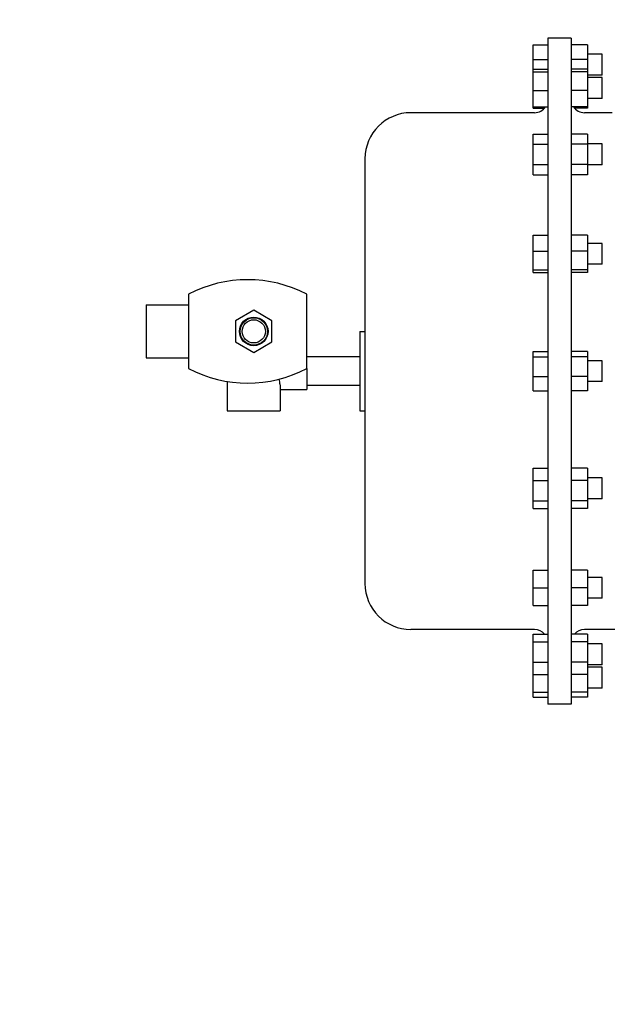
# Model space of a CAD drawing. Header units: inches. Extents: x 24 to 1128, y -69 to 748.
# Tile 300 of 656: x 359 to 370, y 614 to 633. Entities that reach past the tile are written whole.
import ezdxf

# ---------------------------------------------------------------- set-up
doc = ezdxf.new("R2010")
doc.units = ezdxf.units.IN
doc.header["$LTSCALE"] = 32
doc.header["$MEASUREMENT"] = 0
doc.layers.add('Dimension (ANSI)', color=7, linetype='Continuous', lineweight=25)
doc.layers.add('Visible (ANSI)', color=7, linetype='Continuous', lineweight=30)
doc.styles.add('Note Text (ANSI)', font='tahoma.ttf')
doc.dimstyles.new('SB Fraction-16 (ANSI)', dxfattribs={"dimscale": 32, "dimtxt": 0.125, "dimasz": 0.098425, "dimexe": 0.125, "dimexo": 0.0625, "dimgap": 0.031496, "dimtad": 0, "dimtih": 1, "dimtoh": 1, "dimdec": 4, "dimrnd": 1e-08, "dimzin": 0, "dimdsep": 46, "dimlunit": 5, "dimtxsty": 'Note Text (ANSI)', "dimcen": 0.09, "dimdle": 0.393701, "dimclrd": 256, "dimclre": 256, "dimclrt": 256, "dimadec": 0, "dimazin": 3, "dimtfac": 0.96, "dimtofl": 0, "dimtmove": 0, "dimatfit": 3, "dimfxl": 1, "dimfrac": 2, "dimtolj": 1, "dimtzin": 12, "dimlwd": -1, "dimlwe": -1, "dimarcsym": 0})

# ---------------------------------------------------------------- blocks, each defined once
blk = doc.blocks.new('*D18')
at = {"layer": 'Defpoints', "color": 0, "transparency": 16777216}
for p in [(496.281, 687.669), (344.474, 549.669), (496.281, 549.669)]:
    blk.add_point(p, dxfattribs=at)
at = {"layer": 'Dimension (ANSI)', "transparency": 16777216}
for p, q in [((494.281, 687.669), (340.474, 687.669)), ((344.474, 684.519), (344.474, 621.768)), ((344.474, 552.818), (344.474, 615.569)), ((494.281, 549.669), (340.474, 549.669))]:
    blk.add_line(p, q, dxfattribs=at)
for points in [[(343.949, 684.519), (344.999, 684.519), (344.474, 687.669)], [(343.949, 552.818), (344.999, 552.818), (344.474, 549.669)]]:
    blk.add_solid(points, dxfattribs=at)
at = {"layer": 'Dimension (ANSI)', "transparency": 16777216, "insert": (340.372, 620.76), "char_height": 4, "attachment_point": 1, "style": 'Note Text (ANSI)'}
blk.add_mtext('\\A1;138', dxfattribs=at)

msp = doc.modelspace()

# ---------------------------------------------------------------- linework, layer by layer
at = {"layer": 'Visible (ANSI)'}
for p, q in [((368.66163, 632.27953), (368.66163, 619.71753)), ((369.10463, 632.27953), (368.66163, 632.27953)), ((369.10463, 632.27953), (369.10463, 619.71753)), ((368.38563, 631.87906), (368.38563, 632.15013)), ((368.38563, 632.15013), (368.66163, 632.15013)), ((369.41263, 632.15013), (369.10463, 632.15013)), ((369.41263, 632.15013), (369.41263, 631.87906)), ((368.38563, 631.69394), (368.38563, 631.87906)), ((368.38563, 631.87906), (368.66163, 631.87906)), ((369.41263, 631.87906), (369.10463, 631.87906)), ((369.68863, 631.97683), (369.41263, 631.97683)), ((369.41263, 631.87906), (369.41263, 631.69394)), ((369.68863, 631.58283), (369.68863, 631.97683)), ((368.38563, 631.6439), (368.38563, 631.69394)), ((368.38563, 631.69394), (368.66163, 631.69394)), ((368.38563, 631.28972), (368.38563, 631.6439)), ((368.38563, 631.6439), (368.66163, 631.6439)), ((369.41263, 631.69394), (369.10463, 631.69394)), ((369.41263, 631.6439), (369.10463, 631.6439)), ((369.41263, 631.69394), (369.41263, 631.6439)), ((369.41263, 631.6439), (369.41263, 631.28972)), ((369.68863, 631.58283), (369.41263, 631.58283)), ((369.68863, 631.53676), (369.41263, 631.53676)), ((369.68863, 631.14276), (369.68863, 631.53676)), ((368.38563, 630.98558), (368.38563, 631.28972)), ((368.38563, 631.28972), (368.66163, 631.28972)), ((369.41263, 631.28972), (369.10463, 631.28972)), ((369.41263, 631.28972), (369.41263, 630.98558)), ((369.68863, 631.14276), (369.41263, 631.14276)), ((368.41163, 630.87253), (366.07763, 630.87253)), ((368.38563, 630.98558), (368.66163, 630.98558)), ((368.38563, 630.95968), (368.38563, 630.98558)), ((368.38563, 630.95968), (368.60132, 630.95968)), ((369.41263, 630.98558), (369.10463, 630.98558)), ((369.41263, 630.95968), (369.16495, 630.95968)), ((369.87993, 630.87253), (369.35463, 630.87253)), ((369.41263, 630.98558), (369.41263, 630.95968)), ((368.38563, 630.46989), (368.66163, 630.46989)), ((368.38563, 630.27821), (368.38563, 630.46989)), ((369.41263, 630.46989), (369.10463, 630.46989)), ((369.41263, 630.46989), (369.41263, 630.27821)), ((368.38563, 630.27821), (368.66163, 630.27821)), ((368.38563, 629.89485), (368.38563, 630.27821)), ((369.41263, 630.27821), (369.10463, 630.27821)), ((369.68863, 630.28353), (369.41263, 630.28353)), ((369.41263, 630.27821), (369.41263, 629.89485)), ((369.68863, 629.88953), (369.68863, 630.28353)), ((365.21063, 630.00553), (365.21063, 621.99153)), ((368.38563, 629.89485), (368.66163, 629.89485)), ((368.38563, 629.70317), (368.38563, 629.89485)), ((369.41263, 629.89485), (369.10463, 629.89485)), ((369.41263, 629.89485), (369.41263, 629.70317)), ((369.68863, 629.88953), (369.41263, 629.88953)), ((368.38563, 629.70317), (368.66163, 629.70317)), ((369.41263, 629.70317), (369.10463, 629.70317)), ((368.38563, 628.26098), (368.38563, 628.56512)), ((368.38563, 628.56512), (368.66163, 628.56512)), ((369.41263, 628.56512), (369.10463, 628.56512)), ((369.41263, 628.56512), (369.41263, 628.26098)), ((369.68863, 628.40794), (369.41263, 628.40794)), ((369.68863, 628.01394), (369.68863, 628.40794)), ((368.38563, 627.9068), (368.38563, 628.26098)), ((368.38563, 628.26098), (368.66163, 628.26098)), ((369.41263, 628.26098), (369.10463, 628.26098)), ((369.41263, 628.26098), (369.41263, 627.9068)), ((368.38563, 627.85676), (368.38563, 627.9068)), ((368.38563, 627.9068), (368.66163, 627.9068)), ((369.41263, 627.9068), (369.10463, 627.9068)), ((369.68863, 628.01394), (369.41263, 628.01394)), ((369.41263, 627.9068), (369.41263, 627.85676)), ((368.38563, 627.85676), (368.66163, 627.85676)), ((369.41263, 627.85676), (369.10463, 627.85676)), ((361.88063, 627.44853), (361.88063, 626.04853)), ((364.11063, 626.04853), (364.11063, 627.44853)), ((361.08063, 627.24853), (361.08063, 626.24853)), ((361.08063, 627.24853), (361.88063, 627.24853)), ((363.11063, 627.14575), (362.76663, 626.94714)), ((363.45463, 626.94714), (363.11063, 627.14575)), ((362.76663, 626.94714), (362.76663, 626.54992)), ((363.45463, 626.54992), (363.45463, 626.94714)), ((365.11063, 626.74853), (365.11063, 625.24853)), ((365.11063, 626.74853), (365.21063, 626.74853)), ((362.76663, 626.54992), (363.11063, 626.35131)), ((363.11063, 626.35131), (363.45463, 626.54992)), ((361.08063, 626.24853), (361.88063, 626.24853)), ((365.11063, 626.26854), (364.11063, 626.26854)), ((368.38563, 626.26961), (368.38563, 626.36883)), ((368.38563, 626.36883), (368.66163, 626.36883)), ((368.38563, 625.89931), (368.38563, 626.26961)), ((368.38563, 626.26961), (368.66163, 626.26961)), ((369.41263, 626.36883), (369.10463, 626.36883)), ((369.41263, 626.26961), (369.10463, 626.26961)), ((369.41263, 626.36883), (369.41263, 626.26961)), ((369.41263, 626.26961), (369.41263, 625.89931)), ((364.11063, 626.04853), (364.11063, 625.65453)), ((369.68863, 626.19553), (369.41263, 626.19553)), ((369.68863, 625.80153), (369.68863, 626.19553)), ((368.38563, 625.62823), (368.38563, 625.89931)), ((368.38563, 625.89931), (368.66163, 625.89931)), ((369.41263, 625.89931), (369.10463, 625.89931)), ((369.41263, 625.89931), (369.41263, 625.62823)), ((362.61063, 625.80464), (362.61063, 625.24853)), ((363.61063, 625.69143), (363.61063, 625.24853)), ((365.11063, 625.72851), (364.11063, 625.72851)), ((369.68863, 625.80153), (369.41263, 625.80153)), ((363.61063, 625.65453), (364.11063, 625.65453)), ((368.38563, 625.62823), (368.66163, 625.62823)), ((369.41263, 625.62823), (369.10463, 625.62823)), ((362.61063, 625.24853), (363.61063, 625.24853)), ((365.11063, 625.24853), (365.21063, 625.24853)), ((368.38563, 623.93283), (368.38563, 624.1662)), ((368.38563, 624.1662), (368.66163, 624.1662)), ((369.41263, 624.1662), (369.10463, 624.1662)), ((369.41263, 624.1662), (369.41263, 623.93283)), ((368.38563, 623.55275), (368.38563, 623.93283)), ((368.38563, 623.93283), (368.66163, 623.93283)), ((369.41263, 623.93283), (369.10463, 623.93283)), ((369.68863, 623.98312), (369.41263, 623.98312)), ((369.41263, 623.93283), (369.41263, 623.55275)), ((369.68863, 623.58912), (369.68863, 623.98312)), ((368.38563, 623.40604), (368.38563, 623.55275)), ((368.38563, 623.55275), (368.66163, 623.55275)), ((369.41263, 623.55275), (369.10463, 623.55275)), ((369.68863, 623.58912), (369.41263, 623.58912)), ((369.41263, 623.55275), (369.41263, 623.40604)), ((368.38563, 623.40604), (368.66163, 623.40604)), ((369.41263, 623.40604), (369.10463, 623.40604)), ((368.38563, 621.91053), (368.38563, 622.24253)), ((368.38563, 622.24253), (368.66163, 622.24253)), ((369.41263, 622.24253), (369.10463, 622.24253)), ((369.41263, 622.24253), (369.41263, 621.91053)), ((369.68863, 622.10753), (369.41263, 622.10753)), ((369.68863, 621.71353), (369.68863, 622.10753)), ((368.38563, 621.57853), (368.38563, 621.91053)), ((368.38563, 621.91053), (368.66163, 621.91053)), ((369.41263, 621.91053), (369.10463, 621.91053)), ((369.41263, 621.91053), (369.41263, 621.57853)), ((368.38563, 621.57853), (368.66163, 621.57853)), ((369.41263, 621.57853), (369.10463, 621.57853)), ((369.68863, 621.71353), (369.41263, 621.71353)), ((368.41163, 621.12453), (366.07763, 621.12453)), ((368.38563, 620.89068), (368.38563, 621.03738)), ((368.38563, 621.03738), (368.66163, 621.03738)), ((369.41263, 621.03738), (369.10463, 621.03738)), ((369.92756, 621.12453), (369.35463, 621.12453)), ((369.41263, 621.03738), (369.41263, 620.89068)), ((368.38563, 620.51059), (368.38563, 620.89068)), ((368.38563, 620.89068), (368.66163, 620.89068)), ((369.41263, 620.89068), (369.10463, 620.89068)), ((369.41263, 620.89068), (369.41263, 620.51059)), ((369.68863, 620.8543), (369.41263, 620.8543)), ((369.68863, 620.4603), (369.68863, 620.8543)), ((368.38563, 620.27722), (368.38563, 620.51059)), ((368.38563, 620.51059), (368.66163, 620.51059)), ((369.41263, 620.51059), (369.10463, 620.51059)), ((369.41263, 620.51059), (369.41263, 620.27722)), ((369.68863, 620.4603), (369.41263, 620.4603)), ((369.68863, 620.41422), (369.41263, 620.41422)), ((369.68863, 620.02022), (369.68863, 620.41422)), ((368.38563, 619.94615), (368.38563, 620.27722)), ((368.38563, 620.27722), (368.66163, 620.27722)), ((369.41263, 620.27722), (369.10463, 620.27722)), ((369.41263, 620.27722), (369.41263, 619.94615)), ((368.38563, 619.84693), (368.38563, 619.94615)), ((368.38563, 619.94615), (368.66163, 619.94615)), ((369.41263, 619.94615), (369.10463, 619.94615)), ((369.68863, 620.02022), (369.41263, 620.02022)), ((369.41263, 619.94615), (369.41263, 619.84693)), ((368.38563, 619.84693), (368.66163, 619.84693)), ((369.41263, 619.84693), (369.10463, 619.84693)), ((369.10463, 619.71753), (368.66163, 619.71753))]:
    msp.add_line(p, q, dxfattribs=at)
for radius in [0.27002, 0.25819, 0.219]:
    msp.add_circle((363.11063, 626.74853), radius, dxfattribs=at)
for centre, radius, start, end in [((366.07763, 630.00553), 0.867, 90, 180), ((368.41163, 631.12253), 0.25, 270, 326.783898), ((369.35463, 631.12253), 0.25, 213.216102, 270), ((362.99563, 625.32562), 2.39791, 62.290526, 117.709474), ((362.99563, 628.17144), 2.39791, 242.290526, 297.709474), ((366.07763, 621.99153), 0.867, 180, 270), ((368.41163, 620.87453), 0.25, 40.647685, 90), ((369.35463, 620.87453), 0.25, 90, 139.352315)]:
    msp.add_arc(centre, radius, start, end, dxfattribs=at)
msp.add_open_spline([(363.58631, 625.84743), (363.59201, 625.81149), (363.5986, 625.77891), (363.60748, 625.72881), (363.61057, 625.70768), (363.61061, 625.69147)], degree=3, knots=[0.383260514, 0.383260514, 0.383260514, 0.383260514, 0.674479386, 0.674479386, 0.933883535, 0.933883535, 0.933883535, 0.933883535], dxfattribs=at)

# ---------------------------------------------------------------- dimensions: what is measured, and where the dimension line sits
at = {"layer": 'Dimension (ANSI)'}
dim = msp.add_linear_dim(base=(344.47435, 549.66853), p1=(496.28063, 687.66853), p2=(496.28063, 549.66853), angle=90, dimstyle='SB Fraction-16 (ANSI)', override={"dimgap": 0.031496, "dimdec": 4, "dimtol": 0, "dimlim": 0, "dimtp": 0, "dimtm": 0, "dimtdec": 2, "dimatfit": 1}, dxfattribs=at)
dim.commit()
dim.dimension.update_dxf_attribs({"geometry": '*D18', "text_midpoint": (344.47435, 618.66853), "dimtype": 160})

doc.saveas('drawing.dxf')
